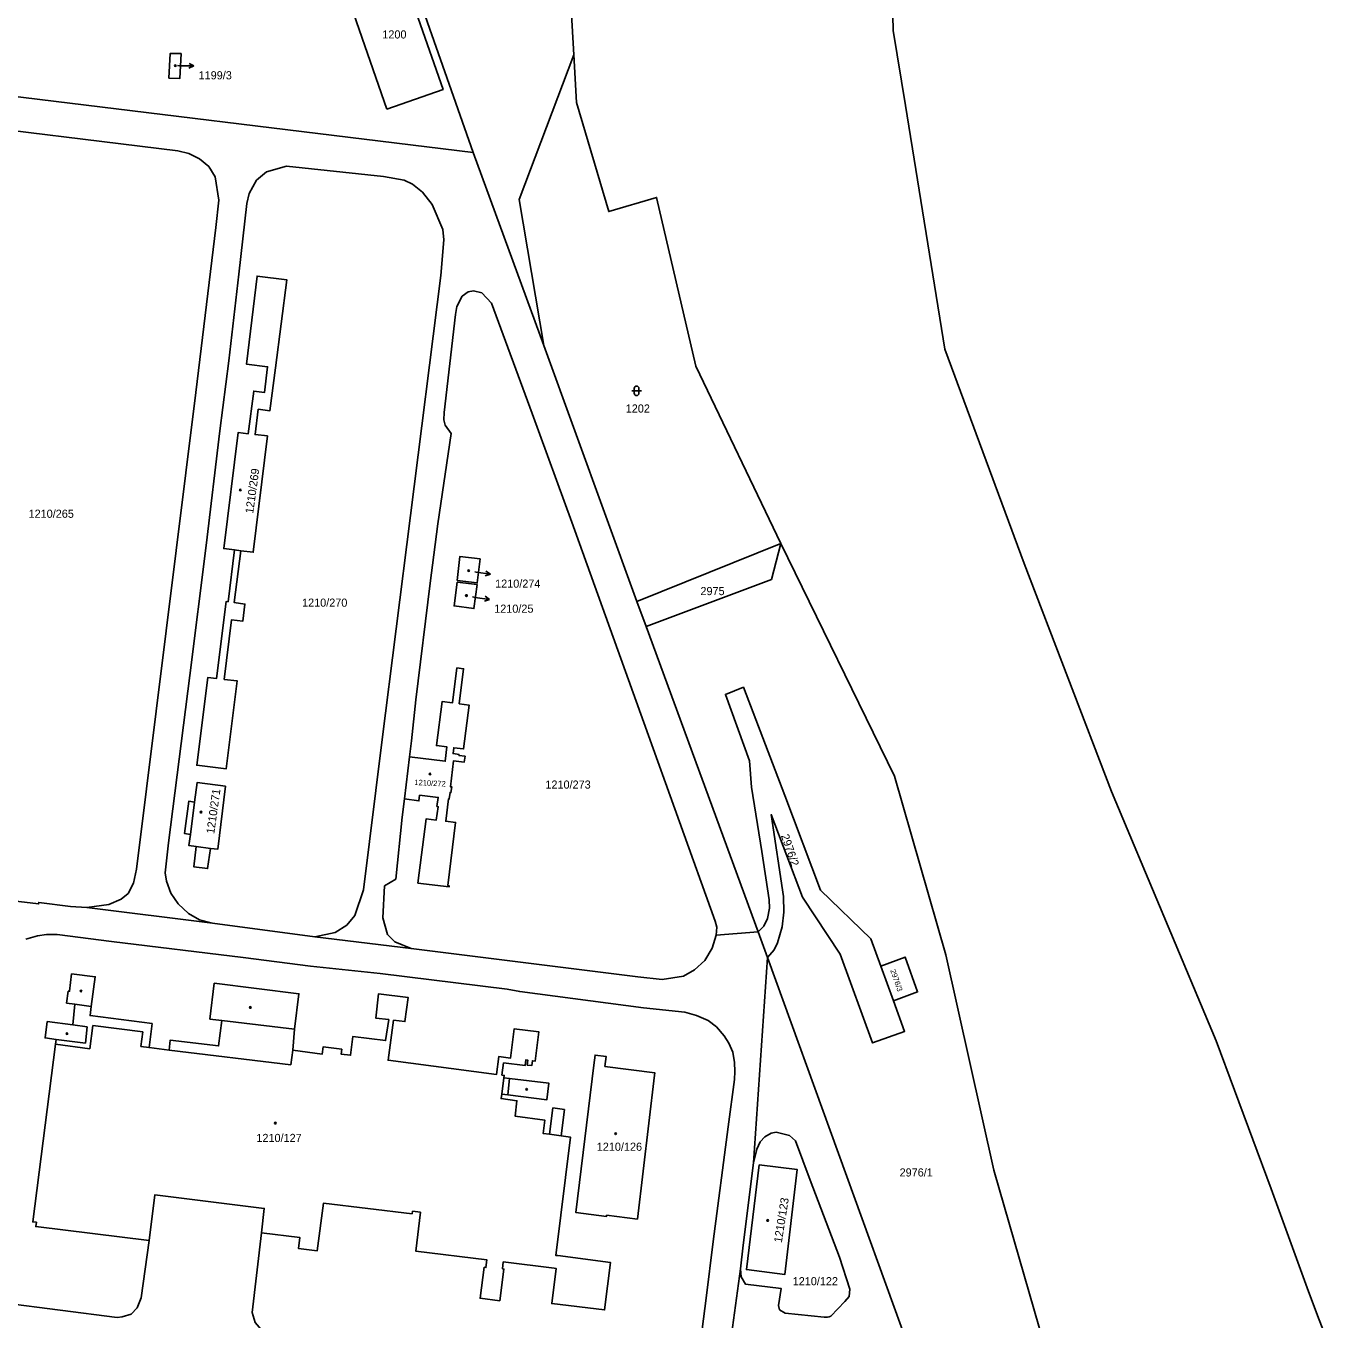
# Model space of a CAD drawing. Extents: x -869103 to -863415, y -1015889 to -1012477.
# Drawn here: x -865302 to -865029.9, y -1013703.9 to -1013433.1 of the extents above; entities that cross this region are included whole.
import ezdxf

# ---------------------------------------------------------------- set-up
doc = ezdxf.new("R2010")
doc.units = 0
for name, color, linetype in [('Hranice katastralního území', 7, 'Continuous'), ('Hranice parcel', 7, 'Continuous'), ('Parcelní čísla', 7, 'Continuous'), ('Pop  PČ popisy', 7, 'Continuous'), ('Vnitřní kresba', 7, 'Continuous'), ('Značky budov', 7, 'Continuous'), ('Značky kultur', 7, 'Continuous')]:
    doc.layers.add(name, color=color, linetype=linetype)

msp = doc.modelspace()

# ---------------------------------------------------------------- linework, layer by layer
at = {"layer": 'Hranice katastralního území'}
msp.add_line((-865029.89, -1013707.65), (-865031.66, -1013702.96), dxfattribs=at)
for points in [[(-865121.2, -1013402.72), (-865120.48, -1013433.98), (-865117.94, -1013449.71)], [(-865041.38, -1013676.48), (-865052.91, -1013645.49), (-865074.78, -1013593.27), (-865093.08, -1013545.55), (-865109.71, -1013500.72), (-865117.94, -1013449.71)], [(-865031.66, -1013702.96), (-865033.82, -1013697.23), (-865041.38, -1013676.48)]]:
    msp.add_lwpolyline(points, dxfattribs=at)
at = {"layer": 'Hranice parcel'}
for p, q in [((-865187.34, -1013439.1), (-865188.72, -1013415.3)), ((-865186.76, -1013449.06), (-865187.34, -1013439.1)), ((-865193.64, -1013499.91), (-865208.38, -1013459.57)), ((-865174.12, -1013553.51), (-865193.64, -1013499.91)), ((-865174.12, -1013553.51), (-865143.98, -1013541.38)), ((-865145.98, -1013548.92), (-865143.98, -1013541.38)), ((-865172.19, -1013558.78), (-865145.98, -1013548.92)), ((-865172.19, -1013558.78), (-865174.12, -1013553.51)), ((-865148.74, -1013622.68), (-865172.19, -1013558.78)), ((-865222.81, -1013594.87), (-865221.74, -1013586.07)), ((-865289.25, -1013617.61), (-865262.99, -1013620.89)), ((-865262.99, -1013620.89), (-865241.58, -1013623.7)), ((-865157.52, -1013623.38), (-865148.74, -1013622.68)), ((-865148.74, -1013622.68), (-865146.77, -1013628.06)), ((-865241.58, -1013623.7), (-865221.42, -1013626.2)), ((-865149.71, -1013671.02), (-865146.77, -1013628.06)), ((-865076.13, -1013823.26), (-865146.77, -1013628.06)), ((-865120.43, -1013637.14), (-865123.08, -1013629.84)), ((-865154.77, -1013710.42), (-865152.44, -1013693.2)), ((-865029.89, -1013707.65), (-865031.66, -1013702.96))]:
    msp.add_line(p, q, dxfattribs=at)
for points in [[(-865208.38, -1013459.57), (-865227.09, -1013406.21), (-865234.55, -1013402.57)], [(-865121.2, -1013402.72), (-865120.48, -1013433.98), (-865117.94, -1013449.71)], [(-865226.46, -1013450.44), (-865236.9, -1013420.47), (-865225.17, -1013416.39), (-865214.72, -1013446.35), (-865226.46, -1013450.44)], [(-865331.61, -1013434.33), (-865315.76, -1013446.46), (-865208.38, -1013459.57)], [(-865272.11, -1013443.95), (-865271.85, -1013438.83), (-865269.56, -1013438.85), (-865269.83, -1013444.07), (-865272.11, -1013443.95)], [(-865193.64, -1013499.91), (-865198.76, -1013469.41), (-865187.34, -1013439.1)], [(-865143.98, -1013541.38), (-865161.78, -1013504.29), (-865170.02, -1013468.96), (-865180.04, -1013471.91), (-865186.76, -1013449.06)], [(-865041.38, -1013676.48), (-865052.91, -1013645.49), (-865074.78, -1013593.27), (-865093.08, -1013545.55), (-865109.71, -1013500.72), (-865117.94, -1013449.71)], [(-865321.43, -1013452.91), (-865270.26, -1013459.17), (-865267.92, -1013459.75), (-865265.68, -1013460.86), (-865263.76, -1013462.5), (-865262.42, -1013464.66), (-865261.63, -1013469.5), (-865262.25, -1013475.23), (-865266.48, -1013509.75), (-865278.9, -1013609.59), (-865279.5, -1013612.48), (-865280.61, -1013614.63), (-865282.13, -1013615.86), (-865284.68, -1013616.96), (-865289.25, -1013617.61)], [(-865262.99, -1013620.89), (-865265.69, -1013620.14), (-865268.03, -1013618.84), (-865270.17, -1013616.81), (-865271.68, -1013614.56), (-865272.63, -1013612.09), (-865272.88, -1013610.36), (-865272.16, -1013604.02), (-865267.71, -1013569.03), (-865264.29, -1013541.82), (-865261.43, -1013517.81), (-865259.59, -1013503.17), (-865257.49, -1013485.02), (-865255.76, -1013470.22), (-865255.29, -1013468.14), (-865253.75, -1013465.34), (-865251.71, -1013463.62), (-865247.51, -1013462.41), (-865227.2, -1013464.55), (-865222.87, -1013465.34), (-865221.08, -1013466.17), (-865218.99, -1013467.86), (-865216.99, -1013470.43), (-865214.77, -1013475.65), (-865214.57, -1013477.83), (-865215.15, -1013485.26), (-865221.56, -1013535.5), (-865227.55, -1013583.01), (-865231.4, -1013613.87), (-865233.19, -1013619.23), (-865234.86, -1013621.31), (-865237.27, -1013622.81), (-865241.58, -1013623.7)], [(-865260.57, -1013569.84), (-865259.02, -1013557.39), (-865256.65, -1013557.67), (-865256.21, -1013554.07), (-865258.41, -1013553.76), (-865257.03, -1013542.91), (-865254.46, -1013543.22), (-865251.5, -1013518.87), (-865254.06, -1013518.58), (-865253.41, -1013513.28), (-865250.96, -1013513.59), (-865249.76, -1013504.6), (-865247.45, -1013486.17), (-865253.63, -1013485.41), (-865255.87, -1013503.85), (-865251.46, -1013504.39), (-865252.12, -1013509.79), (-865254.36, -1013509.5), (-865255.5, -1013518.41), (-865257.64, -1013518.16), (-865260.64, -1013542.46), (-865258.4, -1013542.74), (-865259.7, -1013553.57), (-865260.14, -1013553.56), (-865262.15, -1013569.66), (-865263.97, -1013569.44), (-865266.29, -1013587.81), (-865260.12, -1013588.59), (-865257.81, -1013570.17), (-865260.57, -1013569.84)], [(-865221.74, -1013586.07), (-865221.33, -1013582.73), (-865220.43, -1013574.08), (-865217.43, -1013549.72), (-865216.64, -1013543.73), (-865215.8, -1013537.26), (-865213.03, -1013518.35), (-865214.29, -1013516.65), (-865214.55, -1013515.5), (-865214.51, -1013513.96), (-865212.13, -1013493.43), (-865211.84, -1013491.81), (-865210.73, -1013489.65), (-865209.48, -1013488.74), (-865208.34, -1013488.51), (-865206.57, -1013488.92), (-865204.56, -1013491.1), (-865196.03, -1013514.17), (-865187.76, -1013536.9), (-865172.72, -1013578.89), (-865157.76, -1013620.42), (-865157.44, -1013621.69), (-865157.52, -1013623.38)], [(-865046.87, -1013818.65), (-865075.1, -1013756.98), (-865099.44, -1013672.58), (-865109.46, -1013627.5), (-865120.23, -1013590.08), (-865143.98, -1013541.38)], [(-865211.73, -1013549.12), (-865211.17, -1013544.09), (-865206.96, -1013544.6), (-865207.56, -1013549.63), (-865211.73, -1013549.12)], [(-865211.75, -1013549.45), (-865212.41, -1013554.46), (-865208.25, -1013555.01), (-865207.59, -1013550), (-865211.75, -1013549.45)], [(-865222.81, -1013594.87), (-865219.77, -1013595.26), (-865219.63, -1013594.08), (-865215.72, -1013594.55), (-865216.01, -1013596.42), (-865215.74, -1013596.48), (-865216.15, -1013599.3), (-865218.28, -1013599.04), (-865219.98, -1013612.48), (-865213.47, -1013613.29), (-865213.44, -1013613.03), (-865213.69, -1013613), (-865212.1, -1013599.79), (-865214.15, -1013599.54), (-865213.59, -1013594.87), (-865213.42, -1013594.87), (-865213.25, -1013593.51), (-865213.07, -1013593.53), (-865212.89, -1013592.31), (-865213.18, -1013592.31), (-865212.55, -1013586.91), (-865210.28, -1013587.15), (-865210.09, -1013585.93), (-865211.41, -1013585.77), (-865211.36, -1013585.54), (-865212.63, -1013585.37), (-865212.49, -1013584.14), (-865210.42, -1013584.4), (-865209.27, -1013575.22), (-865211.33, -1013574.95), (-865210.43, -1013567.61), (-865211.81, -1013567.42), (-865212.74, -1013574.77), (-865214.93, -1013574.49), (-865216.1, -1013583.69), (-865213.92, -1013583.96), (-865214.26, -1013586.98), (-865221.74, -1013586.07)], [(-865123.08, -1013629.84), (-865125.16, -1013624.12), (-865135.74, -1013613.98), (-865143.2, -1013594.13), (-865151.83, -1013571.49), (-865155.61, -1013572.98), (-865150.59, -1013586.91), (-865150.18, -1013592.42), (-865147.97, -1013605.87), (-865146.46, -1013615.98), (-865146.41, -1013617.74), (-865146.78, -1013619.88), (-865147.55, -1013621.49), (-865148.74, -1013622.68)], [(-865260.23, -1013592.16), (-865261.87, -1013605.4), (-865263.43, -1013605.2), (-865264, -1013609.42), (-865266.92, -1013609.05), (-865266.37, -1013604.83), (-865267.92, -1013604.63), (-865267.61, -1013602.28), (-865268.84, -1013602.12), (-865267.95, -1013595.33), (-865266.72, -1013595.5), (-865266.19, -1013591.45), (-865260.23, -1013592.16)], [(-865221.42, -1013626.2), (-865224.81, -1013624.78), (-865226.35, -1013623.22), (-865227.35, -1013619.77), (-865226.98, -1013613.06), (-865224.6, -1013611.65), (-865223.27, -1013598.67), (-865222.81, -1013594.87)], [(-865146.77, -1013628.06), (-865145.42, -1013626.42), (-865144.73, -1013624.96), (-865143.74, -1013621.62), (-865143.37, -1013618.53), (-865143.44, -1013615.3), (-865146.02, -1013598.14), (-865139.5, -1013615.39), (-865131.6, -1013627.36), (-865124.84, -1013645.92), (-865118.09, -1013643.51), (-865120.43, -1013637.14)], [(-865315.05, -1013603.93), (-865315.48, -1013607.76), (-865318.74, -1013607.37), (-865321.49, -1013607.71), (-865322.84, -1013608.86), (-865323.32, -1013610.21), (-865323.25, -1013611.27), (-865322.48, -1013612.71), (-865320.99, -1013613.71), (-865304.7, -1013615.9), (-865304.72, -1013616.2), (-865299.4, -1013616.83), (-865299.36, -1013616.53), (-865292.7, -1013617.36), (-865289.25, -1013617.61)], [(-865160.5, -1013705.86), (-865159.61, -1013699.38), (-865158.18, -1013687.49), (-865155.02, -1013663.49), (-865153.74, -1013653.59), (-865153.65, -1013651.89), (-865153.74, -1013650.01), (-865154.06, -1013647.84), (-865154.88, -1013645.99), (-865155.85, -1013644.42), (-865157.5, -1013642.53), (-865159.22, -1013641.27), (-865161.65, -1013640.16), (-865164.1, -1013639.52), (-865172.76, -1013638.59), (-865198.67, -1013635.18), (-865201.27, -1013634.71), (-865227.91, -1013631.38), (-865242.44, -1013629.85), (-865256.54, -1013628.08), (-865284.14, -1013624.72), (-865295.47, -1013623.24), (-865297.74, -1013623.21), (-865299.62, -1013623.5), (-865302.04, -1013624.18)], [(-865221.42, -1013626.2), (-865173.92, -1013632.09), (-865168.85, -1013632.65), (-865164.4, -1013631.95), (-865162.1, -1013630.66), (-865159.91, -1013628.69), (-865158.36, -1013626.12), (-865157.52, -1013623.38)], [(-865120.43, -1013637.14), (-865115.37, -1013635.24), (-865117.97, -1013627.96), (-865123.08, -1013629.84)], [(-865252.75, -1013685.65), (-865244.7, -1013686.66), (-865245, -1013688.96), (-865241.04, -1013689.45), (-865239.74, -1013679.45), (-865221.19, -1013681.7), (-865221.11, -1013681.16), (-865219.45, -1013681.37), (-865220.45, -1013689.5), (-865205.54, -1013691.35), (-865205.76, -1013692.95), (-865206.11, -1013692.9), (-865206.95, -1013699.37), (-865202.86, -1013699.9), (-865201.97, -1013693.27), (-865202.3, -1013693.19), (-865202.1, -1013691.78), (-865191.47, -1013693.11), (-865191.02, -1013693.17), (-865191.97, -1013700.49), (-865180.89, -1013701.83), (-865179.67, -1013691.86), (-865190.72, -1013690.46), (-865191.14, -1013690.4), (-865188.04, -1013665.63), (-865190.02, -1013665.37), (-865189.3, -1013659.87), (-865191.72, -1013659.54), (-865192.45, -1013665.05), (-865193.79, -1013664.87), (-865193.42, -1013662.07), (-865199.64, -1013661.26), (-865199.26, -1013658.02), (-865202.56, -1013657.57), (-865202.44, -1013656.65), (-865201.19, -1013656.8), (-865192.97, -1013657.81), (-865192.54, -1013654.38), (-865200.83, -1013653.39), (-865201.98, -1013653.25), (-865201.91, -1013652.74), (-865202.38, -1013652.68), (-865202.04, -1013650.11), (-865197.56, -1013650.69), (-865197.4, -1013649.5), (-865196.95, -1013649.56), (-865197.08, -1013650.57), (-865196.15, -1013650.69), (-865196.01, -1013649.68), (-865195.44, -1013649.76), (-865194.67, -1013643.58), (-865199.85, -1013642.99), (-865200.58, -1013649.09), (-865203.06, -1013648.78), (-865203.52, -1013652.53), (-865226.21, -1013649.55), (-865225.09, -1013641.17), (-865222.71, -1013641.45), (-865222.05, -1013636.41), (-865228.2, -1013635.64), (-865228.8, -1013640.73), (-865226.1, -1013641.05), (-865226.75, -1013645.43), (-865233.59, -1013644.57), (-865234.09, -1013648.52), (-865236.05, -1013648.26), (-865235.93, -1013647.26), (-865239.82, -1013646.76), (-865240, -1013648.25), (-865246.19, -1013647.47), (-865245.81, -1013643.05), (-865244.89, -1013635.64), (-865262.6, -1013633.45), (-865263.52, -1013640.95), (-865261.06, -1013641.25), (-865261.71, -1013646.56), (-865271.81, -1013645.35), (-865272.08, -1013647.42), (-865276.25, -1013646.91), (-865275.62, -1013641.88), (-865288.61, -1013640.21), (-865288.35, -1013638.28), (-865287.53, -1013632.08), (-865292.48, -1013631.47), (-865292.91, -1013635.11), (-865293.18, -1013635.13), (-865293.52, -1013637.59), (-865291.78, -1013637.83), (-865292.19, -1013642.15), (-865297.57, -1013641.46), (-865298.01, -1013644.89), (-865295.72, -1013645.18), (-865295.85, -1013646.21), (-865300.62, -1013683.39), (-865299.85, -1013683.48), (-865299.97, -1013684.38), (-865276.22, -1013687.28)], [(-865174.04, -1013682.79), (-865170.43, -1013652.7), (-865170.37, -1013652.2), (-865180.84, -1013650.86), (-865180.58, -1013648.77), (-865182.88, -1013648.48), (-865183.15, -1013650.57), (-865186.9, -1013681.43), (-865180.51, -1013682.29), (-865180.47, -1013681.99), (-865174.04, -1013682.79)], [(-865152.44, -1013693.2), (-865152.3, -1013694.89), (-865151.39, -1013696.44), (-865143.96, -1013697.31), (-865144.5, -1013700.9), (-865144.27, -1013701.78), (-865143.07, -1013702.48), (-865134.95, -1013703.34), (-865134.23, -1013703.33), (-865133.9, -1013703.27), (-865133.52, -1013703.11), (-865130.64, -1013700.07), (-865129.72, -1013698.98), (-865129.57, -1013697.48), (-865131.75, -1013690.75), (-865137.9, -1013674.66), (-865140.94, -1013666.4), (-865142.18, -1013665.31), (-865145.02, -1013664.62), (-865146.06, -1013664.81), (-865147.36, -1013665.57), (-865148.34, -1013666.65), (-865149.06, -1013668.15), (-865149.71, -1013671.02)], [(-865149.71, -1013671.02), (-865151.87, -1013688.26), (-865152.44, -1013693.2)], [(-865148.58, -1013671.46), (-865140.58, -1013672.43), (-865143.17, -1013694.38), (-865151.21, -1013693.38), (-865148.58, -1013671.46)], [(-865252.75, -1013685.65), (-865252.14, -1013680.58), (-865275.06, -1013677.74), (-865276.22, -1013687.28)], [(-865031.66, -1013702.96), (-865033.82, -1013697.23), (-865041.38, -1013676.48)], [(-865160.5, -1013705.86), (-865162.23, -1013711.15), (-865164.38, -1013714.14), (-865165.99, -1013715.33), (-865167.87, -1013716.1), (-865169.73, -1013716.48), (-865172.14, -1013716.61), (-865173.76, -1013716.6), (-865210, -1013712.24), (-865231.03, -1013709.6), (-865250.74, -1013707.11), (-865252.45, -1013706.33), (-865254.08, -1013704.47), (-865254.69, -1013702.39), (-865252.75, -1013685.65)], [(-865276.22, -1013687.28), (-865277.91, -1013699.3), (-865278.78, -1013701.38), (-865280.02, -1013702.71), (-865281.92, -1013703.26), (-865282.96, -1013703.38), (-865306.8, -1013700.31), (-865308.85, -1013699.62), (-865310.8, -1013698.55), (-865312.98, -1013696.77), (-865314.24, -1013695), (-865315.36, -1013692.39), (-865315.8, -1013690.46), (-865315.79, -1013688.49)]]:
    msp.add_lwpolyline(points, dxfattribs=at)
at = {"layer": 'Pop  PČ popisy'}
for p, q in [((-865266.89, -1013441.42), (-865267.88, -1013440.9)), ((-865270.32, -1013441.36), (-865269.89, -1013441.37)), ((-865269.89, -1013441.37), (-865266.89, -1013441.42)), ((-865266.89, -1013441.42), (-865267.9, -1013441.91)), ((-865208.08, -1013547.35), (-865207.79, -1013547.39)), ((-865204.82, -1013547.81), (-865205.74, -1013547.17)), ((-865207.79, -1013547.39), (-865204.82, -1013547.81)), ((-865204.82, -1013547.81), (-865205.88, -1013548.16)), ((-865208.57, -1013552.58), (-865207.98, -1013552.66)), ((-865207.98, -1013552.66), (-865205.01, -1013553.08)), ((-865205.01, -1013553.08), (-865205.93, -1013552.44)), ((-865205.01, -1013553.08), (-865206.07, -1013553.43))]:
    msp.add_line(p, q, dxfattribs=at)
at = {"layer": 'Vnitřní kresba'}
for p, q in [((-865258.4, -1013542.74), (-865257.03, -1013542.91)), ((-865266.72, -1013595.5), (-865267.61, -1013602.28)), ((-865266.37, -1013604.83), (-865263.43, -1013605.2)), ((-865291.78, -1013637.83), (-865288.35, -1013638.28)), ((-865292.19, -1013642.15), (-865289.21, -1013642.53)), ((-865289.21, -1013642.53), (-865289.59, -1013645.96)), ((-865288.69, -1013647.15), (-865288.05, -1013642.27)), ((-865288.05, -1013642.27), (-865277.56, -1013643.59)), ((-865261.06, -1013641.25), (-865245.81, -1013643.05)), ((-865289.59, -1013645.96), (-865295.72, -1013645.18)), ((-865277.56, -1013643.59), (-865278, -1013646.7)), ((-865295.85, -1013646.21), (-865288.69, -1013647.15)), ((-865278, -1013646.7), (-865276.25, -1013646.91)), ((-865272.08, -1013647.42), (-865246.61, -1013650.55)), ((-865246.61, -1013650.55), (-865246.19, -1013647.47)), ((-865201.98, -1013653.25), (-865202.44, -1013656.65)), ((-865200.83, -1013653.39), (-865201.19, -1013656.8)), ((-865192.45, -1013665.05), (-865190.02, -1013665.37))]:
    msp.add_line(p, q, dxfattribs=at)
at = {"layer": 'Značky budov'}
for centre in [(-865270.76, -1013441.36), (-865257.15, -1013530.18), (-865209.36, -1013547.07), (-865209.82, -1013552.29), (-865217.45, -1013589.63), (-865265.4, -1013597.61), (-865290.51, -1013635.07), (-865255.05, -1013638.51), (-865293.43, -1013643.99), (-865197.22, -1013655.63), (-865249.84, -1013662.71), (-865178.59, -1013664.93), (-865146.78, -1013683.1)]:
    msp.add_circle(centre, 0.175, dxfattribs=at)
at = {"layer": 'Značky kultur'}
for p, q in [((-865174.7, -1013508.93), (-865174.7, -1013509.93)), ((-865173.7, -1013509.93), (-865173.7, -1013508.93)), ((-865175.2, -1013509.43), (-865173.2, -1013509.43))]:
    msp.add_line(p, q, dxfattribs=at)
for centre, start, end in [((-865174.2, -1013508.93), 0, 180), ((-865174.2, -1013509.93), 180, 359.9879)]:
    msp.add_arc(centre, 0.5, start, end, dxfattribs=at)

# ---------------------------------------------------------------- texts
at = {"layer": 'Parcelní čísla'}
for s, p in [('1200', (-865227.43, -1013435.68)), ('1199/3', (-865265.89, -1013444.23)), ('1202', (-865176.48, -1013513.98)), ('1210/265', (-865301.48, -1013536.01)), ('1210/274', (-865203.82, -1013550.64)), ('2975', (-865160.84, -1013552.2)), ('1210/270', (-865244.23, -1013554.62)), ('1210/25', (-865204.01, -1013555.88)), ('1210/273', (-865193.29, -1013592.7)), ('1210/127', (-865253.79, -1013666.67)), ('1210/126', (-865182.54, -1013668.51)), ('2976/1', (-865119.15, -1013673.89)), ('1210/122', (-865141.53, -1013696.66))]:
    msp.add_text(s, height=1.7, dxfattribs=at).set_placement(p)
for s, height, rotation, p in [('1210/269', 1.7, 82, (-865254.47, -1013535.2)), ('1210/272', 1.139, 357, (-865220.74, -1013591.93)), ('1210/271', 1.7, 82, (-865262.62, -1013602.25)), ('2976/2', 1.7, 289, (-865144.01, -1013602.55)), ('2976/3', 1.139, 289, (-865121.12, -1013630.73)), ('1210/123', 1.7, 81, (-865143.81, -1013687.84))]:
    msp.add_text(s, height=height, rotation=rotation, dxfattribs=at).set_placement(p)

doc.saveas('drawing.dxf')
